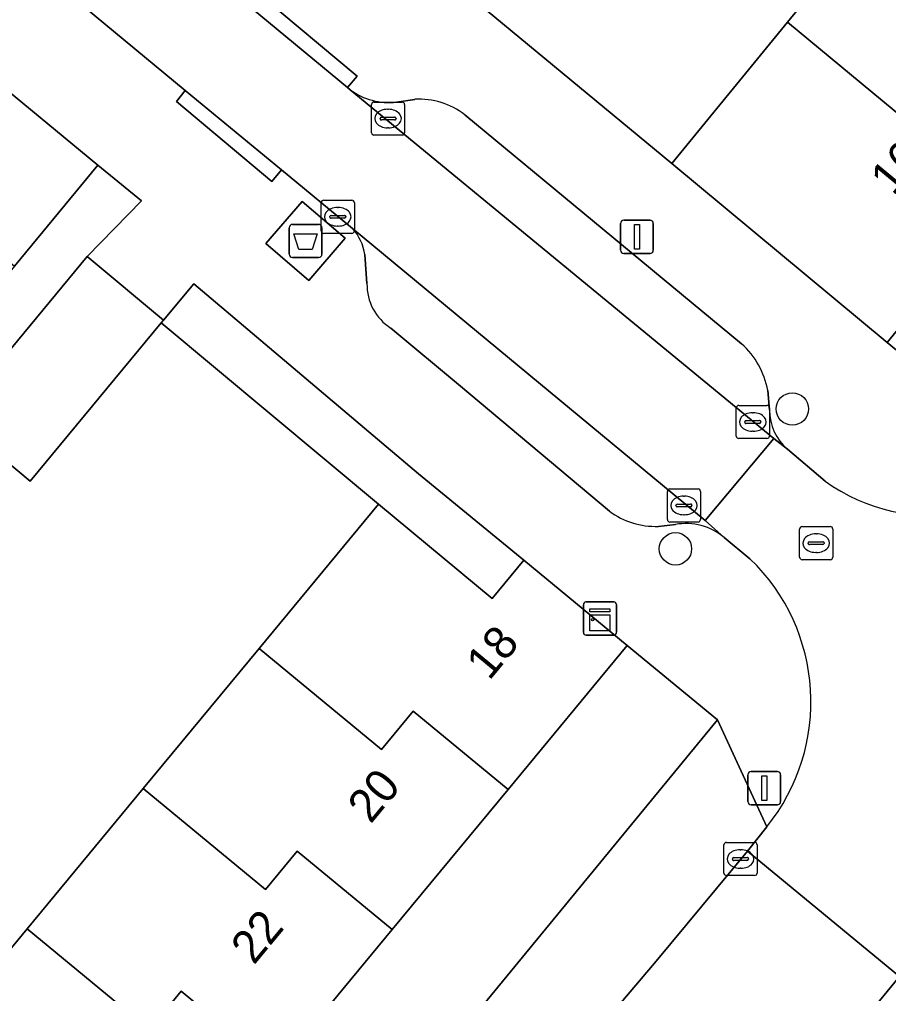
# Model space of a CAD drawing. Extents: x 162073 to 163043, y 381818 to 382561.
# Drawn here: x 162576.59 to 162602.84, y 382118.2 to 382147.63 of the extents above; entities that cross this region are included whole.
import ezdxf

# ---------------------------------------------------------------- set-up
doc = ezdxf.new("R2010")
doc.units = 0
for name, color, linetype in [('IMGEO_Afval_apart_plaats', 7, 'Continuous'), ('IMGEO_Boom', 7, 'Continuous'), ('IMGEO_Erf', 7, 'Continuous'), ('IMGEO_Kast', 7, 'Continuous'), ('IMGEO_Kolk', 7, 'Continuous'), ('IMGEO_Lichtmast', 7, 'Continuous'), ('IMGEO_Muur', 7, 'Continuous'), ('IMGEO_Pand', 7, 'Continuous'), ('IMGEO_Pand_nummerreeks', 7, 'Continuous'), ('IMGEO_Parkeervlak_open', 7, 'Continuous'), ('IMGEO_Rijbaan_lokaal_open', 7, 'Continuous'), ('IMGEO_Rioolput', 7, 'Continuous'), ('IMGEO_Voetpad_gesloten', 7, 'Continuous'), ('IMGEO_Voetpad_open', 7, 'Continuous')]:
    doc.layers.add(name, color=color, linetype=linetype)

msp = doc.modelspace()

# ---------------------------------------------------------------- linework, layer by layer
at = {"layer": 'IMGEO_Afval_apart_plaats'}
for p, q in [((162584.736, 382140.54), (162584.736, 382141.34)), ((162584.736, 382141.34), (162584.736, 382140.54)), ((162584.836, 382141.44), (162585.626, 382141.44)), ((162585.626, 382141.44), (162584.836, 382141.44)), ((162585.726, 382141.34), (162585.726, 382140.54)), ((162585.726, 382140.54), (162585.726, 382141.34)), ((162585.626, 382140.44), (162584.836, 382140.44)), ((162584.836, 382140.44), (162585.626, 382140.44))]:
    msp.add_line(p, q, dxfattribs=at)
msp.add_lwpolyline([(162584.879, 382141.154), (162585.583, 382141.154), (162585.434, 382140.684), (162585.028, 382140.684), (162584.879, 382141.154)], dxfattribs=at)
for centre, start, end in [((162584.836, 382141.34), 90, 180), ((162584.836, 382141.34), 90, 180), ((162585.626, 382141.34), 0, 90), ((162585.626, 382141.34), 360, 90), ((162584.836, 382140.54), 180, 270), ((162584.836, 382140.54), 180, 270), ((162585.626, 382140.54), 270, 0), ((162585.626, 382140.54), 270, 0)]:
    msp.add_arc(centre, 0.1, start, end, dxfattribs=at)
at = {"layer": 'IMGEO_Boom'}
for centre in [(162599.932, 382135.864), (162596.402, 382131.638)]:
    msp.add_circle(centre, 0.489, dxfattribs=at)
at = {"layer": 'IMGEO_Erf'}
msp.add_lwpolyline([(162523.638, 382188.978), (162521.126, 382185.918), (162525.373, 382182.406), (162529.62, 382178.895), (162533.868, 382175.383), (162538.115, 382171.871), (162542.362, 382168.36), (162546.61, 382164.848), (162550.857, 382161.336), (162555.104, 382157.824), (162559.352, 382154.313), (162563.599, 382150.801), (162567.846, 382147.289), (162572.093, 382143.778), (162576.441, 382140.183), (162578.962, 382143.232)], close=True, dxfattribs=at)
for points in [[(162603.029, 382167.963), (162602.35, 382168.598), (162602.128, 382168.98), (162591.419, 382156.031), (162593.943, 382153.932), (162589.673, 382148.769), (162596.289, 382143.28), (162599.784, 382147.547), (162603.279, 382151.815)], [(162607.287, 382143.348), (162602.791, 382137.875), (162605.45, 382135.683)], [(162573.322, 382115.922), (162576.826, 382120.158), (162580.331, 382124.394), (162583.835, 382128.631), (162587.435, 382132.983), (162580.871, 382138.462), (162576.913, 382133.681), (162574.608, 382135.603), (162568.094, 382127.642), (162566.723, 382126.041), (162567.475, 382125.402), (162566.211, 382123.914), (162565.453, 382124.558), (162564.504, 382123.451), (162561.877, 382120.385), (162561.609, 382120.072), (162561.277, 382120.342), (162559.706, 382118.418), (162558.425, 382116.85)], [(162566.954, 382089.089), (162597.674, 382126.473), (162594.946, 382128.72), (162591.347, 382124.369), (162587.844, 382120.134), (162584.342, 382115.9)]]:
    msp.add_lwpolyline(points, dxfattribs=at)
at = {"layer": 'IMGEO_Kast'}
for p, q in [((162593.697, 382130.033), (162594.538, 382130.033)), ((162594.538, 382130.033), (162593.697, 382130.033)), ((162593.622, 382129.108), (162593.622, 382129.949)), ((162593.622, 382129.949), (162593.622, 382129.108)), ((162594.622, 382129.958), (162594.622, 382129.117)), ((162594.622, 382129.117), (162594.622, 382129.958)), ((162594.547, 382129.033), (162593.706, 382129.033)), ((162593.706, 382129.033), (162594.547, 382129.033))]:
    msp.add_line(p, q, dxfattribs=at)
for points in [[(162593.817, 382129.823), (162594.417, 382129.823), (162594.417, 382129.738), (162593.817, 382129.738), (162593.817, 382129.823)], [(162593.817, 382129.648), (162594.417, 382129.648), (162594.417, 382129.159), (162593.817, 382129.159), (162593.817, 382129.648)]]:
    msp.add_lwpolyline(points, dxfattribs=at)
msp.add_circle((162593.901, 382129.497), 0.0377, dxfattribs=at)
for centre, start, end in [((162593.7, 382129.955), 92.4484, 184.2845), ((162593.7, 382129.955), 92.4484, 184.2845), ((162594.544, 382129.955), 2.4484, 94.2845), ((162594.544, 382129.955), 2.4484, 94.2845), ((162593.7, 382129.111), 182.4484, 274.2845), ((162593.7, 382129.111), 182.4484, 274.2845), ((162594.544, 382129.111), 272.4484, 4.2845), ((162594.544, 382129.111), 272.4484, 4.2845)]:
    msp.add_arc(centre, 0.0779, start, end, dxfattribs=at)
at = {"layer": 'IMGEO_Kolk'}
for p, q in [((162587.222, 382144.211), (162587.222, 382145.063)), ((162587.297, 382145.137), (162588.149, 382145.137)), ((162588.223, 382145.063), (162588.223, 382144.211)), ((162587.524, 382144.68), (162587.922, 382144.68)), ((162587.71, 382144.917), (162587.735, 382144.917)), ((162587.481, 382144.631), (162587.481, 382144.643)), ((162587.919, 382144.594), (162587.521, 382144.594)), ((162587.965, 382144.643), (162587.965, 382144.631)), ((162588.149, 382144.137), (162587.297, 382144.137)), ((162587.733, 382144.357), (162587.708, 382144.357)), ((162585.704, 382141.243), (162585.704, 382142.095)), ((162585.779, 382142.169), (162586.631, 382142.169)), ((162586.705, 382142.095), (162586.705, 382141.243)), ((162586.192, 382141.949), (162586.217, 382141.949)), ((162585.963, 382141.663), (162585.963, 382141.675)), ((162586.401, 382141.626), (162586.003, 382141.626)), ((162586.006, 382141.712), (162586.404, 382141.712)), ((162586.447, 382141.675), (162586.447, 382141.663)), ((162586.631, 382141.169), (162585.779, 382141.169)), ((162586.215, 382141.389), (162586.19, 382141.389)), ((162598.238, 382135.045), (162598.238, 382135.897)), ((162598.313, 382135.971), (162599.165, 382135.971)), ((162599.239, 382135.897), (162599.239, 382135.045)), ((162598.726, 382135.751), (162598.751, 382135.751)), ((162598.497, 382135.465), (162598.497, 382135.477)), ((162598.935, 382135.428), (162598.537, 382135.428)), ((162598.54, 382135.514), (162598.938, 382135.514)), ((162598.981, 382135.477), (162598.981, 382135.465)), ((162599.165, 382134.971), (162598.313, 382134.971)), ((162598.749, 382135.191), (162598.724, 382135.191)), ((162596.158, 382132.523), (162596.158, 382133.375)), ((162596.233, 382133.449), (162597.085, 382133.449)), ((162596.646, 382133.229), (162596.671, 382133.229)), ((162597.159, 382133.375), (162597.159, 382132.523)), ((162596.417, 382132.943), (162596.417, 382132.955)), ((162596.46, 382132.992), (162596.858, 382132.992)), ((162596.901, 382132.955), (162596.901, 382132.943)), ((162596.855, 382132.906), (162596.457, 382132.906)), ((162596.669, 382132.669), (162596.644, 382132.669)), ((162597.085, 382132.449), (162596.233, 382132.449)), ((162597.866, 382121.843), (162597.866, 382122.695)), ((162597.941, 382122.769), (162598.793, 382122.769)), ((162598.867, 382122.695), (162598.867, 382121.843)), ((162598.354, 382122.549), (162598.379, 382122.549)), ((162598.125, 382122.263), (162598.125, 382122.275)), ((162598.563, 382122.226), (162598.165, 382122.226)), ((162598.168, 382122.312), (162598.566, 382122.312)), ((162598.609, 382122.275), (162598.609, 382122.263)), ((162598.793, 382121.769), (162597.941, 382121.769)), ((162598.377, 382121.989), (162598.352, 382121.989))]:
    msp.add_line(p, q, dxfattribs=at)
for points in [[(162587.222, 382144.211), (162587.222, 382145.063)], [(162587.297, 382145.137), (162588.149, 382145.137)], [(162588.223, 382145.063), (162588.223, 382144.211)], [(162588.149, 382144.137), (162587.297, 382144.137)], [(162585.704, 382141.243), (162585.704, 382142.095)], [(162585.779, 382142.169), (162586.631, 382142.169)], [(162586.705, 382142.095), (162586.705, 382141.243)], [(162586.631, 382141.169), (162585.779, 382141.169)], [(162598.238, 382135.045), (162598.238, 382135.897)], [(162598.313, 382135.971), (162599.165, 382135.971)], [(162599.239, 382135.897), (162599.239, 382135.045)], [(162599.165, 382134.971), (162598.313, 382134.971)], [(162596.158, 382132.523), (162596.158, 382133.375)], [(162596.233, 382133.449), (162597.085, 382133.449)], [(162597.159, 382133.375), (162597.159, 382132.523)], [(162597.085, 382132.449), (162596.233, 382132.449)], [(162597.866, 382121.843), (162597.866, 382122.695)], [(162597.941, 382122.769), (162598.793, 382122.769)], [(162598.867, 382122.695), (162598.867, 382121.843)], [(162598.793, 382121.769), (162597.941, 382121.769)]]:
    msp.add_lwpolyline(points, dxfattribs=at)
for centre, radius, start, end in [((162587.299, 382145.061), 0.0765, 91.552, 178.448), ((162587.299, 382145.061), 0.0765, 91.552, 178.448), ((162588.147, 382145.061), 0.0765, 1.552, 88.448), ((162588.147, 382145.061), 0.0765, 1.552, 88.448), ((162587.521, 382144.64), 0.0403, 85.8775, 175.7526), ((162587.926, 382144.642), 0.0386, 1.7309, 96.639), ((162587.518, 382144.63), 0.0366, 178.938, 274.7102), ((162587.922, 382144.637), 0.043, 264.8664, 352.4533), ((162587.299, 382144.213), 0.0765, 181.552, 268.448), ((162587.299, 382144.213), 0.0765, 181.552, 268.448), ((162588.147, 382144.213), 0.0765, 271.552, 358.448), ((162588.147, 382144.213), 0.0765, 271.552, 358.448), ((162585.781, 382142.093), 0.0765, 91.552, 178.448), ((162585.781, 382142.093), 0.0765, 91.552, 178.448), ((162586.629, 382142.093), 0.0765, 1.552, 88.448), ((162586.629, 382142.093), 0.0765, 1.552, 88.448), ((162586.003, 382141.672), 0.0403, 85.8775, 175.7526), ((162586, 382141.662), 0.0366, 178.938, 274.7102), ((162586.404, 382141.669), 0.043, 264.8664, 352.4533), ((162586.408, 382141.674), 0.0386, 1.7309, 96.639), ((162585.781, 382141.245), 0.0765, 181.552, 268.448), ((162585.781, 382141.245), 0.0765, 181.552, 268.448), ((162586.629, 382141.245), 0.0765, 271.552, 358.448), ((162586.629, 382141.245), 0.0765, 271.552, 358.448), ((162598.315, 382135.895), 0.0765, 91.552, 178.448), ((162598.315, 382135.895), 0.0765, 91.552, 178.448), ((162599.163, 382135.895), 0.0765, 1.552, 88.448), ((162599.163, 382135.895), 0.0765, 1.552, 88.448), ((162598.537, 382135.474), 0.0403, 85.8775, 175.7526), ((162598.534, 382135.464), 0.0366, 178.938, 274.7102), ((162598.938, 382135.471), 0.043, 264.8664, 352.4533), ((162598.942, 382135.476), 0.0386, 1.7309, 96.639), ((162598.315, 382135.047), 0.0765, 181.552, 268.448), ((162598.315, 382135.047), 0.0765, 181.552, 268.448), ((162599.163, 382135.047), 0.0765, 271.552, 358.448), ((162599.163, 382135.047), 0.0765, 271.552, 358.448), ((162596.235, 382133.373), 0.0765, 91.552, 178.448), ((162596.235, 382133.373), 0.0765, 91.552, 178.448), ((162597.083, 382133.373), 0.0765, 1.552, 88.448), ((162597.083, 382133.373), 0.0765, 1.552, 88.448), ((162596.457, 382132.952), 0.0403, 85.8775, 175.7526), ((162596.454, 382132.942), 0.0366, 178.938, 274.7102), ((162596.858, 382132.949), 0.043, 264.8664, 352.4533), ((162596.862, 382132.954), 0.0386, 1.7309, 96.639), ((162596.235, 382132.525), 0.0765, 181.552, 268.448), ((162596.235, 382132.525), 0.0765, 181.552, 268.448), ((162597.083, 382132.525), 0.0765, 271.552, 358.448), ((162597.083, 382132.525), 0.0765, 271.552, 358.448), ((162597.943, 382122.693), 0.0765, 91.552, 178.448), ((162597.943, 382122.693), 0.0765, 91.552, 178.448), ((162598.791, 382122.693), 0.0765, 1.552, 88.448), ((162598.791, 382122.693), 0.0765, 1.552, 88.448), ((162598.165, 382122.272), 0.0403, 85.8775, 175.7526), ((162598.162, 382122.262), 0.0366, 178.938, 274.7102), ((162598.566, 382122.269), 0.043, 264.8664, 352.4533), ((162598.57, 382122.274), 0.0386, 1.7309, 96.639), ((162597.943, 382121.845), 0.0765, 181.552, 268.448), ((162597.943, 382121.845), 0.0765, 181.552, 268.448), ((162598.791, 382121.845), 0.0765, 271.552, 358.448), ((162598.791, 382121.845), 0.0765, 271.552, 358.448)]:
    msp.add_arc(centre, radius, start, end, dxfattribs=at)
for centre, major_axis, ratio, start_param, end_param in [((162587.709, 382144.637), (-0.387, 0.002), 0.722429, 4.712389, 7.853982), ((162587.734, 382144.637), (-0.39, 0.002), 0.717154, 1.570796, 4.712389), ((162586.191, 382141.669), (-0.387, 0.002), 0.722429, 4.712389, 7.853982), ((162586.216, 382141.669), (-0.39, 0.002), 0.717154, 1.570796, 4.712389), ((162598.725, 382135.471), (-0.387, 0.002), 0.722429, 4.712389, 7.853982), ((162598.75, 382135.471), (-0.39, 0.002), 0.717154, 1.570796, 4.712389), ((162596.645, 382132.949), (-0.387, 0.002), 0.722429, 4.712389, 7.853982), ((162596.67, 382132.949), (-0.39, 0.002), 0.717154, 1.570796, 4.712389), ((162598.353, 382122.269), (-0.387, 0.002), 0.722429, 4.712389, 7.853982), ((162598.378, 382122.269), (-0.39, 0.002), 0.717154, 1.570796, 4.712389)]:
    msp.add_ellipse(centre, major_axis=major_axis, ratio=ratio, start_param=start_param, end_param=end_param, dxfattribs=at)
at = {"layer": 'IMGEO_Lichtmast'}
for p, q in [((162594.744, 382140.664), (162594.744, 382141.464)), ((162594.744, 382141.464), (162594.744, 382140.664)), ((162594.844, 382141.564), (162595.634, 382141.564)), ((162595.634, 382141.564), (162594.844, 382141.564)), ((162595.734, 382141.464), (162595.734, 382140.664)), ((162595.734, 382140.664), (162595.734, 382141.464)), ((162595.634, 382140.564), (162594.844, 382140.564)), ((162594.844, 382140.564), (162595.634, 382140.564)), ((162598.589, 382124.008), (162598.589, 382124.808)), ((162598.589, 382124.808), (162598.589, 382124.008)), ((162598.689, 382124.908), (162599.479, 382124.908)), ((162599.479, 382124.908), (162598.689, 382124.908)), ((162599.579, 382124.808), (162599.579, 382124.008)), ((162599.579, 382124.008), (162599.579, 382124.808)), ((162599.479, 382123.908), (162598.689, 382123.908)), ((162598.689, 382123.908), (162599.479, 382123.908))]:
    msp.add_line(p, q, dxfattribs=at)
for points in [[(162595.164, 382141.439), (162595.314, 382141.439), (162595.314, 382140.689), (162595.164, 382140.689), (162595.164, 382141.439)], [(162599.009, 382124.783), (162599.159, 382124.783), (162599.159, 382124.033), (162599.009, 382124.033), (162599.009, 382124.783)]]:
    msp.add_lwpolyline(points, dxfattribs=at)
for centre, start, end in [((162594.844, 382141.464), 90, 180), ((162594.844, 382141.464), 90, 180), ((162595.634, 382141.464), 0, 90), ((162595.634, 382141.464), 360, 90), ((162594.844, 382140.664), 180, 270), ((162594.844, 382140.664), 180, 270), ((162595.634, 382140.664), 270, 0), ((162595.634, 382140.664), 270, 0), ((162598.689, 382124.808), 90, 180), ((162598.689, 382124.808), 90, 180), ((162599.479, 382124.808), 0, 90), ((162599.479, 382124.808), 360, 90), ((162598.689, 382124.008), 180, 270), ((162598.689, 382124.008), 180, 270), ((162599.479, 382124.008), 270, 0), ((162599.479, 382124.008), 270, 0)]:
    msp.add_arc(centre, 0.1, start, end, dxfattribs=at)
at = {"layer": 'IMGEO_Muur'}
for points in [[(162596.289, 382143.28), (162589.673, 382148.769)], [(162588.643, 382133.909), (162581.857, 382139.648), (162580.943, 382138.549)]]:
    msp.add_lwpolyline(points, dxfattribs=at)
at = {"layer": 'IMGEO_Pand'}
for points in [[(162610.788, 382147.61), (162607.673, 382150.188), (162606.687, 382148.996), (162603.279, 382151.815), (162599.784, 382147.547), (162603.295, 382144.643), (162604.281, 382145.835), (162607.287, 382143.348)], [(162607.287, 382143.348), (162604.281, 382145.835), (162603.295, 382144.643), (162599.784, 382147.547), (162596.289, 382143.28), (162602.791, 382137.875)], [(162578.638, 382140.471), (162574.608, 382135.603), (162576.913, 382133.681), (162580.871, 382138.462), (162580.943, 382138.549)], [(162591.347, 382124.369), (162594.946, 382128.72), (162591.826, 382131.301), (162590.868, 382130.143), (162587.435, 382132.983), (162583.835, 382128.631), (162587.523, 382125.581), (162588.481, 382126.739)], [(162580.331, 382124.394), (162584.019, 382121.344), (162584.978, 382122.505), (162587.844, 382120.134), (162591.347, 382124.369), (162588.481, 382126.739), (162587.523, 382125.581), (162583.835, 382128.631)], [(162580.331, 382124.394), (162576.826, 382120.158), (162580.515, 382117.107), (162581.476, 382118.271), (162584.342, 382115.9), (162587.844, 382120.134), (162584.978, 382122.505), (162584.019, 382121.344)], [(162573.322, 382115.922), (162577.011, 382112.871), (162577.973, 382114.037), (162580.839, 382111.666), (162584.342, 382115.9), (162581.476, 382118.271), (162580.515, 382117.107), (162576.826, 382120.158)]]:
    msp.add_lwpolyline(points, close=True, dxfattribs=at)
at = {"layer": 'IMGEO_Parkeervlak_open'}
for points in [[(162586.579, 382145.506), (162599.371, 382134.967)], [(162588.527, 382145.218), (162587.978, 382145.133)], [(162598.401, 382137.832), (162590.037, 382144.749)], [(162597.874, 382131.979), (162597.298, 382132.492), (162586.648, 382141.318)], [(162587.018, 382140.526), (162587.085, 382139.65)], [(162587.807, 382138.304), (162589.908, 382136.549), (162594.41, 382132.775)], [(162599.241, 382135.827), (162599.19, 382136.425)], [(162599.371, 382134.967), (162599.786, 382134.645)], [(162595.886, 382132.318), (162596.401, 382132.375)]]:
    msp.add_lwpolyline(points, dxfattribs=at)
for centre, radius, start, end in [((162587.757, 382147.113), 1.992, 233.7601, 276.3822), ((162588.669, 382143.009), 2.214, 51.8223, 93.6685), ((162585.556, 382140.325), 1.476, 7.8126, 42.2687), ((162588.652, 382139.624), 1.567, 179.0491, 237.3695), ((162596.745, 382135.979), 2.485, 10.3444, 48.2202), ((162600.842, 382135.848), 1.601, 180.7666, 228.7406), ((162595.8, 382134.653), 2.337, 233.4882, 272.1046), ((162596.709, 382130.584), 1.818, 50.144, 99.7609)]:
    msp.add_arc(centre, radius, start, end, dxfattribs=at)
at = {"layer": 'IMGEO_Rijbaan_lokaal_open'}
for points in [[(162599.371, 382134.967), (162586.579, 382145.506), (162586.493, 382145.572), (162583.59, 382147.984), (162583.48, 382148.075), (162467.743, 382243.863), (162455.575, 382254.047), (162453.427, 382251.529), (162505.451, 382208.42), (162576.743, 382149.513), (162581.599, 382145.482), (162584.507, 382143.092), (162586.648, 382141.318), (162597.298, 382132.492)], [(162591.337, 382104.582), (162600.415, 382115.377), (162602.191, 382117.527), (162603.172, 382118.715), (162598.581, 382122.503), (162595.822, 382119.179), (162590.217, 382112.567), (162584.034, 382104.954), (162578.776, 382098.764), (162571.06, 382089.409), (162560.737, 382076.887), (162562.746, 382075.204), (162565.272, 382073.089), (162565.762, 382073.683), (162567.453, 382075.734), (162575.266, 382085.291), (162582.805, 382094.226)]]:
    msp.add_lwpolyline(points, close=True, dxfattribs=at)
for points in [[(162600.923, 382133.683), (162599.786, 382134.645), (162599.371, 382134.967), (162597.298, 382132.492), (162597.874, 382131.979), (162598.653, 382131.338)], [(162599.157, 382123.241), (162598.581, 382122.503), (162603.172, 382118.715), (162603.635, 382119.248)]]:
    msp.add_lwpolyline(points, dxfattribs=at)
for centre, radius, start, end in [((162604.179, 382138.227), 5.59, 234.3736, 323.6831), ((162594.493, 382127.015), 6, 321.0212, 46.1023)]:
    msp.add_arc(centre, radius, start, end, dxfattribs=at)
at = {"layer": 'IMGEO_Rioolput'}
for p, q in [((162600.151, 382131.384), (162600.151, 382132.236)), ((162600.226, 382132.31), (162601.078, 382132.31)), ((162600.639, 382132.09), (162600.664, 382132.09)), ((162601.152, 382132.236), (162601.152, 382131.384)), ((162600.41, 382131.804), (162600.41, 382131.816)), ((162600.848, 382131.767), (162600.45, 382131.767)), ((162600.453, 382131.853), (162600.851, 382131.853)), ((162600.894, 382131.816), (162600.894, 382131.804)), ((162600.662, 382131.53), (162600.637, 382131.53)), ((162601.078, 382131.31), (162600.226, 382131.31))]:
    msp.add_line(p, q, dxfattribs=at)
for points in [[(162600.151, 382131.384), (162600.151, 382132.236)], [(162600.226, 382132.31), (162601.078, 382132.31)], [(162601.152, 382132.236), (162601.152, 382131.384)], [(162601.078, 382131.31), (162600.226, 382131.31)]]:
    msp.add_lwpolyline(points, dxfattribs=at)
for centre, radius, start, end in [((162600.228, 382132.234), 0.0765, 91.552, 178.448), ((162600.228, 382132.234), 0.0765, 91.552, 178.448), ((162601.076, 382132.234), 0.0765, 1.552, 88.448), ((162601.076, 382132.234), 0.0765, 1.552, 88.448), ((162600.45, 382131.813), 0.0403, 85.8775, 175.7526), ((162600.447, 382131.803), 0.0366, 178.938, 274.7102), ((162600.851, 382131.81), 0.043, 264.8664, 352.4533), ((162600.855, 382131.815), 0.0386, 1.7309, 96.639), ((162600.228, 382131.386), 0.0765, 181.552, 268.448), ((162600.228, 382131.386), 0.0765, 181.552, 268.448), ((162601.076, 382131.386), 0.0765, 271.552, 358.448), ((162601.076, 382131.386), 0.0765, 271.552, 358.448)]:
    msp.add_arc(centre, radius, start, end, dxfattribs=at)
for centre, major_axis, ratio, start_param, end_param in [((162600.638, 382131.81), (-0.387, 0.002), 0.722429, 4.712389, 7.853982), ((162600.663, 382131.81), (-0.39, 0.002), 0.717154, 1.570796, 4.712389)]:
    msp.add_ellipse(centre, major_axis=major_axis, ratio=ratio, start_param=start_param, end_param=end_param, dxfattribs=at)
at = {"layer": 'IMGEO_Voetpad_gesloten'}
msp.add_lwpolyline([(162586.427, 382141.019), (162585.133, 382142.134), (162584.035, 382140.86), (162585.329, 382139.745)], close=True, dxfattribs=at)
at = {"layer": 'IMGEO_Voetpad_open'}
for points in [[(162453.427, 382251.529), (162452.002, 382252.727), (162449.526, 382250.362), (162465.927, 382236.819), (162467.32, 382235.647), (162491.963, 382215.169), (162522.479, 382189.936), (162523.638, 382188.978), (162578.962, 382143.232), (162580.273, 382142.148), (162578.638, 382140.471), (162580.943, 382138.549), (162581.857, 382139.648), (162588.643, 382133.909), (162591.826, 382131.301), (162594.946, 382128.72), (162597.674, 382126.473), (162599.157, 382123.241)], [(162608.683, 382134.916), (162605.45, 382135.683), (162602.791, 382137.875), (162596.289, 382143.28), (162589.673, 382148.769), (162587.149, 382150.868), (162587.088, 382150.899), (162586.457, 382150.056), (162585.394, 382150.935), (162530.074, 382196.697)], [(162544.22, 382135.171), (162552.703, 382128.186), (162561.659, 382120.81), (162561.277, 382120.342), (162561.609, 382120.072), (162561.877, 382120.385), (162564.504, 382123.451), (162565.453, 382124.558), (162565.319, 382124.672), (162566.583, 382126.16), (162566.723, 382126.041), (162568.094, 382127.642), (162574.608, 382135.603), (162578.638, 382140.471), (162580.273, 382142.148), (162578.962, 382143.232), (162576.441, 382140.183), (162570.955, 382133.557), (162561.785, 382121.807), (162506.038, 382167.712)], [(162586.648, 382141.318), (162584.507, 382143.092), (162584.217, 382142.737), (162581.329, 382145.157), (162581.599, 382145.482), (162576.743, 382149.513)], [(162583.48, 382148.075), (162583.59, 382147.984), (162583.899, 382148.341), (162586.79, 382145.923), (162586.493, 382145.572), (162586.579, 382145.506)], [(162587.978, 382145.133), (162588.527, 382145.218)], [(162590.037, 382144.749), (162598.401, 382137.832)], [(162587.085, 382139.65), (162587.018, 382140.526)], [(162594.41, 382132.775), (162589.908, 382136.549), (162587.807, 382138.304)], [(162599.19, 382136.425), (162599.241, 382135.827)], [(162599.786, 382134.645), (162600.923, 382133.683)], [(162596.401, 382132.375), (162595.886, 382132.318)], [(162598.653, 382131.338), (162597.874, 382131.979)]]:
    msp.add_lwpolyline(points, dxfattribs=at)
for points in [[(162586.493, 382145.572), (162586.79, 382145.923), (162583.899, 382148.341), (162583.59, 382147.984)], [(162584.507, 382143.092), (162581.599, 382145.482), (162581.329, 382145.157), (162584.217, 382142.737)], [(162585.133, 382142.134), (162586.427, 382141.019), (162585.329, 382139.745), (162584.035, 382140.86)], [(162580.871, 382138.462), (162587.435, 382132.983), (162590.868, 382130.143), (162591.826, 382131.301), (162588.643, 382133.909), (162581.857, 382139.648), (162580.943, 382138.549)], [(162590.217, 382112.567), (162595.822, 382119.179), (162598.581, 382122.503), (162599.157, 382123.241), (162597.674, 382126.473), (162566.954, 382089.089), (162557.318, 382077.568), (162558.462, 382074.97), (162560.737, 382076.887), (162571.06, 382089.409), (162578.776, 382098.764), (162584.034, 382104.954)], [(162610.06, 382116.173), (162603.635, 382119.248), (162603.172, 382118.715), (162602.191, 382117.527), (162602.523, 382117.255), (162605.577, 382114.723), (162593.727, 382100.46), (162592.91, 382099.538), (162581.728, 382085.956), (162581.041, 382085.025), (162569.225, 382070.759), (162566.191, 382073.321), (162565.762, 382073.683), (162565.272, 382073.089), (162564.01, 382070.969), (162569.158, 382066.59)]]:
    msp.add_lwpolyline(points, close=True, dxfattribs=at)
for centre, radius, start, end in [((162587.757, 382147.113), 1.992, 233.7601, 276.3822), ((162588.669, 382143.009), 2.214, 51.8223, 93.6685), ((162585.556, 382140.325), 1.476, 7.8126, 42.2687), ((162588.652, 382139.624), 1.567, 179.0491, 237.3695), ((162596.745, 382135.979), 2.485, 10.3444, 48.2202), ((162600.842, 382135.848), 1.601, 180.7666, 228.7406), ((162604.179, 382138.227), 5.59, 234.3736, 323.6831), ((162595.8, 382134.653), 2.337, 233.4882, 272.1046), ((162596.709, 382130.584), 1.818, 50.144, 99.7609), ((162594.493, 382127.015), 6, 321.0212, 46.1023)]:
    msp.add_arc(centre, radius, start, end, dxfattribs=at)

# ---------------------------------------------------------------- texts
at = {"layer": 'IMGEO_Pand_nummerreeks'}
for s, rotation, p in [('16', 50.4043, (162602.985, 382142.275)), ('18', 50.4034, (162590.777, 382127.633)), ('20', 50.4034, (162587.197, 382123.305)), ('22', 50.4034, (162583.671, 382119.043))]:
    msp.add_text(s, height=1, rotation=rotation, dxfattribs=at).set_placement(p)

doc.saveas('drawing.dxf')
